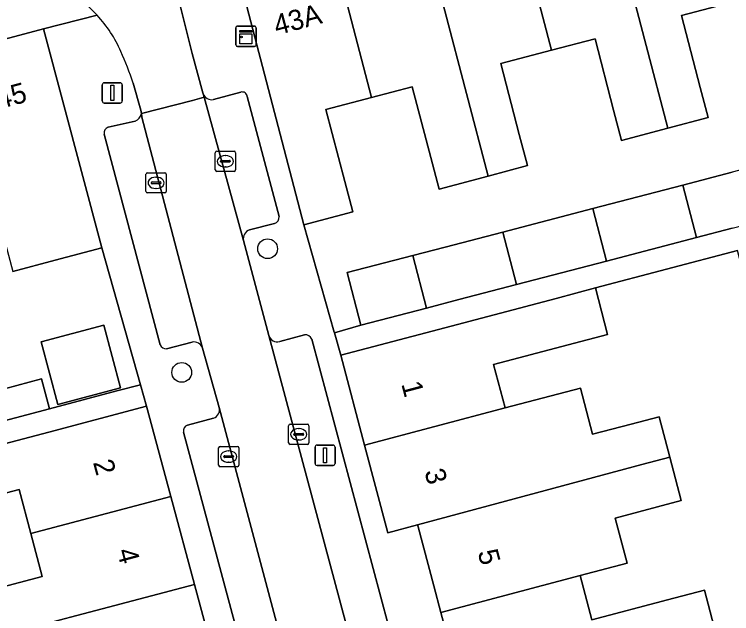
# Model space of a CAD drawing. Extents: x 162542 to 163147, y 380779 to 381521.
# Drawn here: x 162964.52 to 162999.98, y 381074.17 to 381103.81 of the extents above; entities that cross this region are included whole.
import ezdxf

# ---------------------------------------------------------------- set-up
doc = ezdxf.new("R2010")
doc.units = 0
for name, color, linetype in [('IMGEO_Boom', 7, 'Continuous'), ('IMGEO_Erf', 7, 'Continuous'), ('IMGEO_Kast', 7, 'Continuous'), ('IMGEO_Kolk', 7, 'Continuous'), ('IMGEO_Lichtmast', 7, 'Continuous'), ('IMGEO_Muur', 7, 'Continuous'), ('IMGEO_Pand', 7, 'Continuous'), ('IMGEO_Pand_nummerreeks', 7, 'Continuous'), ('IMGEO_Parkeervlak_open', 7, 'Continuous'), ('IMGEO_Rijbaan_lokaal_open', 7, 'Continuous'), ('IMGEO_Voetpad_open', 7, 'Continuous')]:
    doc.layers.add(name, color=color, linetype=linetype)

msp = doc.modelspace()

# ---------------------------------------------------------------- linework, layer by layer
at = {"layer": 'IMGEO_Boom'}
for centre in [(162977.035, 381092.218), (162972.793, 381086.101)]:
    msp.add_circle(centre, 0.489, dxfattribs=at)
at = {"layer": 'IMGEO_Erf'}
for points in [[(162999.951, 381104.395), (162997.492, 381103.753), (162998.422, 381100.19), (162998.81, 381098.704), (162996.823, 381098.175), (162994.536, 381097.567), (162994.142, 381099.074), (162993.223, 381102.593), (162991.064, 381102.03), (162988.562, 381101.377), (162989.478, 381097.866), (162989.879, 381096.329), (162987.934, 381095.812), (162985.51, 381095.167), (162985.103, 381096.725), (162984.19, 381100.223), (162982.168, 381099.695), (162979.921, 381099.109), (162980.85, 381095.548), (162981.245, 381094.034), (162978.823, 381093.402), (162980.332, 381088.096), (162980.34, 381088.067), (162981.651, 381088.44), (162980.974, 381091.034), (162984.208, 381091.878), (162985.812, 381092.297), (162988.658, 381093.04), (162993.108, 381094.201), (162997.557, 381095.362), (163000, 381096)], [(162962.18, 381084.798), (162965.856, 381085.778), (162966.249, 381084.305), (162969.576, 381085.184), (162970.752, 381085.495), (162968.842, 381092.269), (162966.533, 381091.654), (162964.441, 381091.096)], [(163005.987, 381070.367), (163004.846, 381074.7), (163003.704, 381079.036), (163002.549, 381083.426), (163001.425, 381087.692), (163000.258, 381092.125), (162993.238, 381090.278), (162993.844, 381087.979), (162991.901, 381087.466), (162988.211, 381086.491), (162988.779, 381084.344), (162992.497, 381085.326), (162993.101, 381083.041), (162995.014, 381083.547), (162996.389, 381083.91), (162996.918, 381081.91), (162997.485, 381079.764), (162994.218, 381078.9), (162994.806, 381076.675), (162992.491, 381076.063), (162993.072, 381073.867), (162996.808, 381074.855), (162998.633, 381075.337), (162999.186, 381073.201)], [(162961.952, 381074.976), (162965.892, 381076.017), (162965.332, 381078.14), (162964.758, 381080.313), (162960.804, 381079.269)]]:
    msp.add_lwpolyline(points, dxfattribs=at)
msp.add_lwpolyline([(162965.846, 381087.611), (162968.942, 381088.436), (162969.768, 381085.34), (162966.672, 381084.514)], close=True, dxfattribs=at)
at = {"layer": 'IMGEO_Kast'}
for p, q in [((162975.468, 381102.296), (162975.468, 381103.137)), ((162975.468, 381103.137), (162975.468, 381102.296)), ((162975.543, 381103.221), (162976.384, 381103.221)), ((162976.384, 381103.221), (162975.543, 381103.221)), ((162976.468, 381103.146), (162976.468, 381102.305)), ((162976.468, 381102.305), (162976.468, 381103.146)), ((162976.393, 381102.221), (162975.552, 381102.221)), ((162975.552, 381102.221), (162976.393, 381102.221))]:
    msp.add_line(p, q, dxfattribs=at)
for points in [[(162975.663, 381103.011), (162976.263, 381103.011), (162976.263, 381102.926), (162975.663, 381102.926), (162975.663, 381103.011)], [(162975.663, 381102.836), (162976.263, 381102.836), (162976.263, 381102.347), (162975.663, 381102.347), (162975.663, 381102.836)]]:
    msp.add_lwpolyline(points, dxfattribs=at)
msp.add_circle((162975.747, 381102.685), 0.0377, dxfattribs=at)
for centre, start, end in [((162975.546, 381103.143), 92.4484, 184.2845), ((162975.546, 381103.143), 92.4484, 184.2845), ((162976.39, 381103.143), 2.4484, 94.2845), ((162976.39, 381103.143), 2.4484, 94.2845), ((162975.546, 381102.299), 182.4484, 274.2845), ((162975.546, 381102.299), 182.4484, 274.2845), ((162976.39, 381102.299), 272.4484, 4.2845), ((162976.39, 381102.299), 272.4484, 4.2845)]:
    msp.add_arc(centre, 0.0779, start, end, dxfattribs=at)
at = {"layer": 'IMGEO_Kolk'}
for p, q in [((162974.449, 381096.114), (162974.449, 381096.966)), ((162974.524, 381097.04), (162975.376, 381097.04)), ((162975.45, 381096.966), (162975.45, 381096.114)), ((162974.751, 381096.583), (162975.149, 381096.583)), ((162974.937, 381096.82), (162974.962, 381096.82)), ((162974.708, 381096.534), (162974.708, 381096.546)), ((162975.146, 381096.497), (162974.748, 381096.497)), ((162974.96, 381096.26), (162974.935, 381096.26)), ((162975.192, 381096.546), (162975.192, 381096.534)), ((162971.025, 381095.049), (162971.025, 381095.901)), ((162971.1, 381095.975), (162971.952, 381095.975)), ((162972.026, 381095.901), (162972.026, 381095.049)), ((162975.376, 381096.04), (162974.524, 381096.04)), ((162971.327, 381095.518), (162971.725, 381095.518)), ((162971.513, 381095.755), (162971.538, 381095.755)), ((162971.284, 381095.469), (162971.284, 381095.481)), ((162971.722, 381095.432), (162971.324, 381095.432)), ((162971.536, 381095.195), (162971.511, 381095.195)), ((162971.768, 381095.481), (162971.768, 381095.469)), ((162971.952, 381094.975), (162971.1, 381094.975)), ((162978.076, 381082.615), (162978.076, 381083.467)), ((162978.151, 381083.541), (162979.003, 381083.541)), ((162979.077, 381083.467), (162979.077, 381082.615)), ((162978.378, 381083.084), (162978.776, 381083.084)), ((162978.564, 381083.321), (162978.589, 381083.321)), ((162978.335, 381083.035), (162978.335, 381083.047)), ((162978.773, 381082.998), (162978.375, 381082.998)), ((162978.587, 381082.761), (162978.562, 381082.761)), ((162978.819, 381083.047), (162978.819, 381083.035)), ((162974.688, 381082.44), (162975.54, 381082.44)), ((162979.003, 381082.541), (162978.151, 381082.541)), ((162974.613, 381081.514), (162974.613, 381082.366)), ((162975.101, 381082.22), (162975.126, 381082.22)), ((162975.614, 381082.366), (162975.614, 381081.514)), ((162974.872, 381081.934), (162974.872, 381081.946)), ((162975.31, 381081.897), (162974.912, 381081.897)), ((162974.915, 381081.983), (162975.313, 381081.983)), ((162975.356, 381081.946), (162975.356, 381081.934)), ((162975.54, 381081.44), (162974.688, 381081.44)), ((162975.124, 381081.66), (162975.099, 381081.66))]:
    msp.add_line(p, q, dxfattribs=at)
for points in [[(162974.449, 381096.114), (162974.449, 381096.966)], [(162974.524, 381097.04), (162975.376, 381097.04)], [(162975.45, 381096.966), (162975.45, 381096.114)], [(162971.025, 381095.049), (162971.025, 381095.901)], [(162971.1, 381095.975), (162971.952, 381095.975)], [(162972.026, 381095.901), (162972.026, 381095.049)], [(162975.376, 381096.04), (162974.524, 381096.04)], [(162971.952, 381094.975), (162971.1, 381094.975)], [(162978.076, 381082.615), (162978.076, 381083.467)], [(162978.151, 381083.541), (162979.003, 381083.541)], [(162979.077, 381083.467), (162979.077, 381082.615)], [(162974.688, 381082.44), (162975.54, 381082.44)], [(162979.003, 381082.541), (162978.151, 381082.541)], [(162974.613, 381081.514), (162974.613, 381082.366)], [(162975.614, 381082.366), (162975.614, 381081.514)], [(162975.54, 381081.44), (162974.688, 381081.44)]]:
    msp.add_lwpolyline(points, dxfattribs=at)
for centre, radius, start, end in [((162974.526, 381096.964), 0.0765, 91.552, 178.448), ((162974.526, 381096.964), 0.0765, 91.552, 178.448), ((162975.374, 381096.964), 0.0765, 1.552, 88.448), ((162975.374, 381096.964), 0.0765, 1.552, 88.448), ((162974.748, 381096.543), 0.0403, 85.8775, 175.7526), ((162975.153, 381096.545), 0.0386, 1.7309, 96.639), ((162974.745, 381096.533), 0.0366, 178.938, 274.7102), ((162975.149, 381096.54), 0.043, 264.8664, 352.4533), ((162971.102, 381095.899), 0.0765, 91.552, 178.448), ((162971.102, 381095.899), 0.0765, 91.552, 178.448), ((162971.95, 381095.899), 0.0765, 1.552, 88.448), ((162971.95, 381095.899), 0.0765, 1.552, 88.448), ((162974.526, 381096.116), 0.0765, 181.552, 268.448), ((162974.526, 381096.116), 0.0765, 181.552, 268.448), ((162975.374, 381096.116), 0.0765, 271.552, 358.448), ((162975.374, 381096.116), 0.0765, 271.552, 358.448), ((162971.324, 381095.478), 0.0403, 85.8775, 175.7526), ((162971.729, 381095.48), 0.0386, 1.7309, 96.639), ((162971.321, 381095.468), 0.0366, 178.938, 274.7102), ((162971.725, 381095.475), 0.043, 264.8664, 352.4533), ((162971.102, 381095.051), 0.0765, 181.552, 268.448), ((162971.102, 381095.051), 0.0765, 181.552, 268.448), ((162971.95, 381095.051), 0.0765, 271.552, 358.448), ((162971.95, 381095.051), 0.0765, 271.552, 358.448), ((162978.153, 381083.465), 0.0765, 91.552, 178.448), ((162978.153, 381083.465), 0.0765, 91.552, 178.448), ((162979.001, 381083.465), 0.0765, 1.552, 88.448), ((162979.001, 381083.465), 0.0765, 1.552, 88.448), ((162978.375, 381083.044), 0.0403, 85.8775, 175.7526), ((162978.78, 381083.046), 0.0386, 1.7309, 96.639), ((162978.372, 381083.034), 0.0366, 178.938, 274.7102), ((162978.776, 381083.041), 0.043, 264.8664, 352.4533), ((162974.69, 381082.364), 0.0765, 91.552, 178.448), ((162974.69, 381082.364), 0.0765, 91.552, 178.448), ((162975.538, 381082.364), 0.0765, 1.552, 88.448), ((162975.538, 381082.364), 0.0765, 1.552, 88.448), ((162978.153, 381082.617), 0.0765, 181.552, 268.448), ((162978.153, 381082.617), 0.0765, 181.552, 268.448), ((162979.001, 381082.617), 0.0765, 271.552, 358.448), ((162979.001, 381082.617), 0.0765, 271.552, 358.448), ((162974.912, 381081.943), 0.0403, 85.8775, 175.7526), ((162974.909, 381081.933), 0.0366, 178.938, 274.7102), ((162975.313, 381081.94), 0.043, 264.8664, 352.4533), ((162975.317, 381081.945), 0.0386, 1.7309, 96.639), ((162974.69, 381081.516), 0.0765, 181.552, 268.448), ((162974.69, 381081.516), 0.0765, 181.552, 268.448), ((162975.538, 381081.516), 0.0765, 271.552, 358.448), ((162975.538, 381081.516), 0.0765, 271.552, 358.448)]:
    msp.add_arc(centre, radius, start, end, dxfattribs=at)
for centre, major_axis, ratio, start_param, end_param in [((162974.936, 381096.54), (-0.387, 0.002), 0.722429, 4.712389, 7.853982), ((162974.961, 381096.54), (-0.39, 0.002), 0.717154, 1.570796, 4.712389), ((162971.512, 381095.475), (-0.387, 0.002), 0.722429, 4.712389, 7.853982), ((162971.537, 381095.475), (-0.39, 0.002), 0.717154, 1.570796, 4.712389), ((162978.563, 381083.041), (-0.387, 0.002), 0.722429, 4.712389, 7.853982), ((162978.588, 381083.041), (-0.39, 0.002), 0.717154, 1.570796, 4.712389), ((162975.1, 381081.94), (-0.387, 0.002), 0.722429, 4.712389, 7.853982), ((162975.125, 381081.94), (-0.39, 0.002), 0.717154, 1.570796, 4.712389)]:
    msp.add_ellipse(centre, major_axis=major_axis, ratio=ratio, start_param=start_param, end_param=end_param, dxfattribs=at)
at = {"layer": 'IMGEO_Lichtmast'}
for p, q in [((162968.86, 381099.522), (162968.86, 381100.322)), ((162968.86, 381100.322), (162968.86, 381099.522)), ((162968.96, 381100.422), (162969.75, 381100.422)), ((162969.75, 381100.422), (162968.96, 381100.422)), ((162969.85, 381100.322), (162969.85, 381099.522)), ((162969.85, 381099.522), (162969.85, 381100.322)), ((162969.75, 381099.422), (162968.96, 381099.422)), ((162968.96, 381099.422), (162969.75, 381099.422)), ((162979.383, 381081.605), (162979.383, 381082.405)), ((162979.383, 381082.405), (162979.383, 381081.605)), ((162979.483, 381082.505), (162980.273, 381082.505)), ((162980.273, 381082.505), (162979.483, 381082.505)), ((162980.373, 381082.405), (162980.373, 381081.605)), ((162980.373, 381081.605), (162980.373, 381082.405)), ((162980.273, 381081.505), (162979.483, 381081.505)), ((162979.483, 381081.505), (162980.273, 381081.505))]:
    msp.add_line(p, q, dxfattribs=at)
for points in [[(162969.28, 381100.297), (162969.43, 381100.297), (162969.43, 381099.547), (162969.28, 381099.547), (162969.28, 381100.297)], [(162979.803, 381082.38), (162979.953, 381082.38), (162979.953, 381081.63), (162979.803, 381081.63), (162979.803, 381082.38)]]:
    msp.add_lwpolyline(points, dxfattribs=at)
for centre, start, end in [((162968.96, 381100.322), 90, 180), ((162968.96, 381100.322), 90, 180), ((162969.75, 381100.322), 0, 90), ((162969.75, 381100.322), 360, 90), ((162968.96, 381099.522), 180, 270), ((162968.96, 381099.522), 180, 270), ((162969.75, 381099.522), 270, 0), ((162969.75, 381099.522), 270, 0), ((162979.483, 381082.405), 90, 180), ((162979.483, 381082.405), 90, 180), ((162980.273, 381082.405), 0, 90), ((162980.273, 381082.405), 360, 90), ((162979.483, 381081.605), 180, 270), ((162979.483, 381081.605), 180, 270), ((162980.273, 381081.605), 270, 0), ((162980.273, 381081.605), 270, 0)]:
    msp.add_arc(centre, 0.1, start, end, dxfattribs=at)
at = {"layer": 'IMGEO_Muur'}
for points in [[(162978.823, 381093.402), (162980.332, 381088.096)], [(162968.842, 381092.269), (162970.752, 381085.495)]]:
    msp.add_lwpolyline(points, dxfattribs=at)
at = {"layer": 'IMGEO_Pand'}
for points in [[(162999.951, 381104.395), (162998.059, 381111.646), (162993.615, 381110.461), (162996.823, 381098.175), (162998.81, 381098.704), (162998.422, 381100.19), (162997.492, 381103.753)], [(162989.172, 381109.275), (162991.064, 381102.03), (162993.223, 381102.593), (162994.142, 381099.074), (162994.536, 381097.567), (162996.823, 381098.175), (162993.615, 381110.461)], [(162987.934, 381095.812), (162989.879, 381096.329), (162989.478, 381097.866), (162988.562, 381101.377), (162991.064, 381102.03), (162989.172, 381109.275), (162984.729, 381108.09)], [(162987.934, 381095.812), (162984.729, 381108.09), (162980.286, 381106.905), (162982.168, 381099.695), (162984.19, 381100.223), (162985.103, 381096.725), (162985.51, 381095.167)], [(162982.168, 381099.695), (162980.286, 381106.905), (162975.624, 381105.661), (162978.428, 381094.916), (162978.823, 381093.402), (162981.245, 381094.034), (162980.85, 381095.548), (162979.921, 381099.109)], [(162964.441, 381091.096), (162966.533, 381091.654), (162968.842, 381092.269), (162965.956, 381103.091), (162961.56, 381101.919)], [(163002.005, 381096.523), (163000, 381096), (162997.557, 381095.362), (162998.235, 381092.768), (163000, 381093.229), (163002.682, 381093.929)], [(162993.786, 381091.607), (162998.235, 381092.768), (162997.557, 381095.362), (162993.108, 381094.201)], [(162993.786, 381091.607), (162993.108, 381094.201), (162988.658, 381093.04), (162989.335, 381090.446)], [(162984.208, 381091.878), (162984.885, 381089.284), (162986.489, 381089.703), (162989.335, 381090.446), (162988.658, 381093.04), (162985.812, 381092.297)], [(162984.208, 381091.878), (162980.974, 381091.034), (162981.651, 381088.44), (162984.885, 381089.284)], [(162981.833, 381082.505), (162988.779, 381084.344), (162988.211, 381086.491), (162991.901, 381087.466), (162993.844, 381087.979), (162993.238, 381090.278), (162991.294, 381089.764), (162985.491, 381088.23), (162980.657, 381086.952)], [(162965.846, 381087.611), (162966.672, 381084.514), (162969.768, 381085.34), (162968.942, 381088.436)], [(162962.18, 381084.798), (162962.567, 381083.332), (162966.249, 381084.305), (162965.856, 381085.778)], [(162996.389, 381083.91), (162995.014, 381083.547), (162993.101, 381083.041), (162992.497, 381085.326), (162988.779, 381084.344), (162981.833, 381082.505), (162982.978, 381078.175), (162984.449, 381078.57), (162995.542, 381081.546), (162996.918, 381081.91)], [(162965.332, 381078.14), (162972.251, 381079.967), (162971.052, 381084.43), (162966.218, 381083.153), (162960.198, 381081.563), (162958.559, 381081.13), (162959.168, 381078.837), (162960.804, 381079.269), (162964.758, 381080.313)], [(162994.218, 381078.9), (162997.485, 381079.764), (162996.918, 381081.91), (162995.542, 381081.546), (162984.449, 381078.57), (162984.477, 381078.465), (162985.249, 381075.554), (162985.599, 381074.236), (162992.491, 381076.063), (162994.806, 381076.675)], [(162965.332, 381078.14), (162965.892, 381076.017), (162961.952, 381074.976), (162960.308, 381074.542), (162960.899, 381072.316), (162973.42, 381075.619), (162972.251, 381079.967)], [(162992.491, 381076.063), (162985.599, 381074.236), (162986.748, 381069.908), (162999.186, 381073.201), (162998.633, 381075.337), (162996.808, 381074.855), (162993.072, 381073.867)], [(162960.899, 381072.316), (162961.477, 381070.137), (162963.116, 381070.57), (162967.006, 381071.597), (162967.581, 381069.421), (162974.588, 381071.271), (162973.42, 381075.619)]]:
    msp.add_lwpolyline(points, close=True, dxfattribs=at)
at = {"layer": 'IMGEO_Parkeervlak_open'}
for points in [[(162973.852, 381099.881), (162973.9, 381099.707), (162975.844, 381092.616)], [(162975.708, 381099.959), (162974.361, 381099.591)], [(162977.603, 381093.815), (162976.034, 381099.741)], [(162973.826, 381087.305), (162970.824, 381098.725), (162970.797, 381098.897)], [(162970.484, 381098.526), (162969.154, 381098.222)], [(162968.951, 381097.882), (162971.721, 381087.458)], [(162976.148, 381093.149), (162977.372, 381093.459)], [(162977.093, 381087.926), (162983.381, 381064.467), (162989.209, 381042.691), (162990.072, 381039.464), (162991.279, 381034.955), (162999.787, 381003.044), (163003.342, 380989.772), (163004.203, 380986.558), (163006.3, 380978.73), (163010.339, 380963.624)], [(162978.868, 381087.955), (162977.635, 381087.63)], [(163012.239, 380964.181), (163008.155, 380979.475), (163001.717, 381003.588), (162993.168, 381035.439), (162985.284, 381065.06), (162979.22, 381087.75)], [(162972.046, 381087.271), (162973.3, 381087.599)], [(163007.316, 380962.07), (163006.499, 380965.138), (163001.013, 380985.655), (163000.14, 380988.922), (162999.993, 380989.471), (162993.511, 381013.755), (162989.412, 381029.037), (162986.861, 381038.573), (162986, 381041.79), (162982.725, 381054.03), (162974.643, 381084.361)], [(162974.367, 381083.841), (162973.079, 381083.494)], [(162972.874, 381083.15), (162980.797, 381053.613), (162991.609, 381013.169), (162998.083, 380989.169), (163004.521, 380964.81), (163005.41, 380961.654)]]:
    msp.add_lwpolyline(points, dxfattribs=at)
for centre, radius, start, end in [((162974.277, 381100.036), 0.452, 199.9858, 280.67), ((162975.778, 381099.71), 0.258, 6.8082, 105.6496), ((162970.346, 381098.96), 0.455, 287.6191, 352.0746), ((162969.251, 381097.933), 0.305, 108.6081, 189.7125), ((162977.27, 381093.778), 0.335, 287.7058, 6.3371), ((162976.282, 381092.72), 0.45, 107.2752, 193.3277), ((162977.516, 381088.056), 0.443, 197.1313, 285.5885), ((162978.921, 381087.641), 0.318, 19.9745, 99.5936), ((162972.02, 381087.602), 0.332, 205.7008, 274.4683), ((162973.395, 381087.152), 0.457, 19.5961, 101.9992), ((162974.216, 381084.254), 0.44, 290.0226, 14.0614), ((162973.201, 381083.188), 0.33, 111.7915, 186.6245)]:
    msp.add_arc(centre, radius, start, end, dxfattribs=at)
at = {"layer": 'IMGEO_Rijbaan_lokaal_open'}
msp.add_lwpolyline([(162970.385, 381100.404), (162970.772, 381099.062), (162970.797, 381098.897), (162973.325, 381099.549), (162973.9, 381099.707), (162973.852, 381099.881), (162973.839, 381099.923), (162973.311, 381101.874), (162972.562, 381104.847)], dxfattribs=at)
msp.add_lwpolyline([(162977.093, 381087.926), (162975.844, 381092.616), (162973.9, 381099.707), (162973.325, 381099.549), (162970.797, 381098.897), (162970.824, 381098.725), (162973.826, 381087.305), (162974.643, 381084.361), (162982.725, 381054.03), (162986, 381041.79), (162989.209, 381042.691), (162983.381, 381064.467)], close=True, dxfattribs=at)
for centre, radius, start, end in [((162963.225, 381098.846), 7.289, 42.3943, 104.2248), ((162963.844, 381099.337), 6.501, 23.8834, 42.8744), ((162955.461, 381095.607), 15.676, 17.8178, 23.9429)]:
    msp.add_arc(centre, radius, start, end, dxfattribs=at)
at = {"layer": 'IMGEO_Voetpad_open'}
for points in [[(162986.748, 381069.908), (162985.599, 381074.236), (162985.249, 381075.554), (162984.477, 381078.465), (162984.449, 381078.57), (162982.978, 381078.175), (162981.833, 381082.505), (162980.657, 381086.952), (162980.34, 381088.067), (162980.332, 381088.096), (162978.823, 381093.402), (162978.428, 381094.916), (162975.624, 381105.661), (162972.544, 381104.918), (162972.562, 381104.847), (162973.311, 381101.874), (162973.839, 381099.923), (162973.852, 381099.881)], [(162918.63, 381090.546), (162921.334, 381091.19), (162925.872, 381092.4), (162930.334, 381093.59), (162934.794, 381094.78), (162939.255, 381095.97), (162943.717, 381097.16), (162948.177, 381098.349), (162952.638, 381099.539), (162957.099, 381100.729), (162961.56, 381101.919), (162965.956, 381103.091), (162968.608, 381103.76)], [(162968.608, 381103.76), (162965.956, 381103.091), (162968.842, 381092.269), (162970.752, 381085.495), (162971.052, 381084.43), (162972.251, 381079.967), (162973.42, 381075.619), (162974.588, 381071.271), (162975.757, 381066.923), (162976.925, 381062.575), (162978.094, 381058.227), (162979.262, 381053.879), (162980.431, 381049.531), (162981.599, 381045.184), (162982.767, 381040.836), (162983.941, 381036.471), (162985.111, 381032.114)], [(162970.797, 381098.897), (162970.772, 381099.062), (162970.385, 381100.404)], [(162974.361, 381099.591), (162975.708, 381099.959)], [(162976.034, 381099.741), (162977.603, 381093.815)], [(162969.154, 381098.222), (162970.484, 381098.526)], [(162971.721, 381087.458), (162968.951, 381097.882)], [(162977.372, 381093.459), (162976.148, 381093.149)], [(163000, 381093.229), (162998.235, 381092.768), (162993.786, 381091.607), (162989.335, 381090.446), (162986.489, 381089.703), (162984.885, 381089.284), (162981.651, 381088.44), (162980.34, 381088.067), (162980.657, 381086.952), (162985.491, 381088.23), (162991.294, 381089.764), (162993.238, 381090.278), (163000.258, 381092.125)], [(162975.844, 381092.616), (162977.093, 381087.926)], [(162977.635, 381087.63), (162978.868, 381087.955)], [(162979.22, 381087.75), (162985.284, 381065.06), (162993.168, 381035.439), (163001.717, 381003.588), (163008.155, 380979.475), (163012.239, 380964.181)], [(162973.3, 381087.599), (162972.046, 381087.271)], [(162974.643, 381084.361), (162973.826, 381087.305)], [(162960.198, 381081.563), (162966.218, 381083.153), (162971.052, 381084.43), (162970.752, 381085.495), (162969.576, 381085.184), (162966.249, 381084.305), (162962.567, 381083.332)], [(162973.079, 381083.494), (162974.367, 381083.841)], [(163005.41, 380961.654), (163004.521, 380964.81), (162998.083, 380989.169), (162991.609, 381013.169), (162980.797, 381053.613), (162972.874, 381083.15)]]:
    msp.add_lwpolyline(points, dxfattribs=at)
for centre, radius, start, end in [((162963.225, 381098.846), 7.289, 42.3943, 104.2248), ((162963.844, 381099.337), 6.501, 23.8834, 42.8744), ((162955.461, 381095.607), 15.676, 17.8178, 23.9429), ((162974.277, 381100.036), 0.452, 199.9858, 280.67), ((162975.778, 381099.71), 0.258, 6.8082, 105.6496), ((162970.346, 381098.96), 0.455, 287.6191, 352.0746), ((162969.251, 381097.933), 0.305, 108.6081, 189.7125), ((162977.27, 381093.778), 0.335, 287.7058, 6.3371), ((162976.282, 381092.72), 0.45, 107.2752, 193.3277), ((162977.516, 381088.056), 0.443, 197.1313, 285.5885), ((162978.921, 381087.641), 0.318, 19.9745, 99.5936), ((162972.02, 381087.602), 0.332, 205.7008, 274.4683), ((162973.395, 381087.152), 0.457, 19.5961, 101.9992), ((162974.216, 381084.254), 0.44, 290.0226, 14.0614), ((162973.201, 381083.188), 0.33, 111.7915, 186.6245)]:
    msp.add_arc(centre, radius, start, end, dxfattribs=at)

# ---------------------------------------------------------------- texts
at = {"layer": 'IMGEO_Pand_nummerreeks'}
for s, rotation, p in [('43A', 14.9374, (162977.49, 381102.765)), ('45', 14.9336, (162963.771, 381099.114)), ('1', 284.8096, (162983.639, 381085.533)), ('2', 285.0423, (162968.4, 381081.658)), ('3', 284.8107, (162984.783, 381081.205)), ('4', 285.0423, (162969.577, 381077.28)), ('5', 284.8451, (162987.414, 381077.219))]:
    msp.add_text(s, height=1, rotation=rotation, dxfattribs=at).set_placement(p)

doc.saveas('drawing.dxf')
